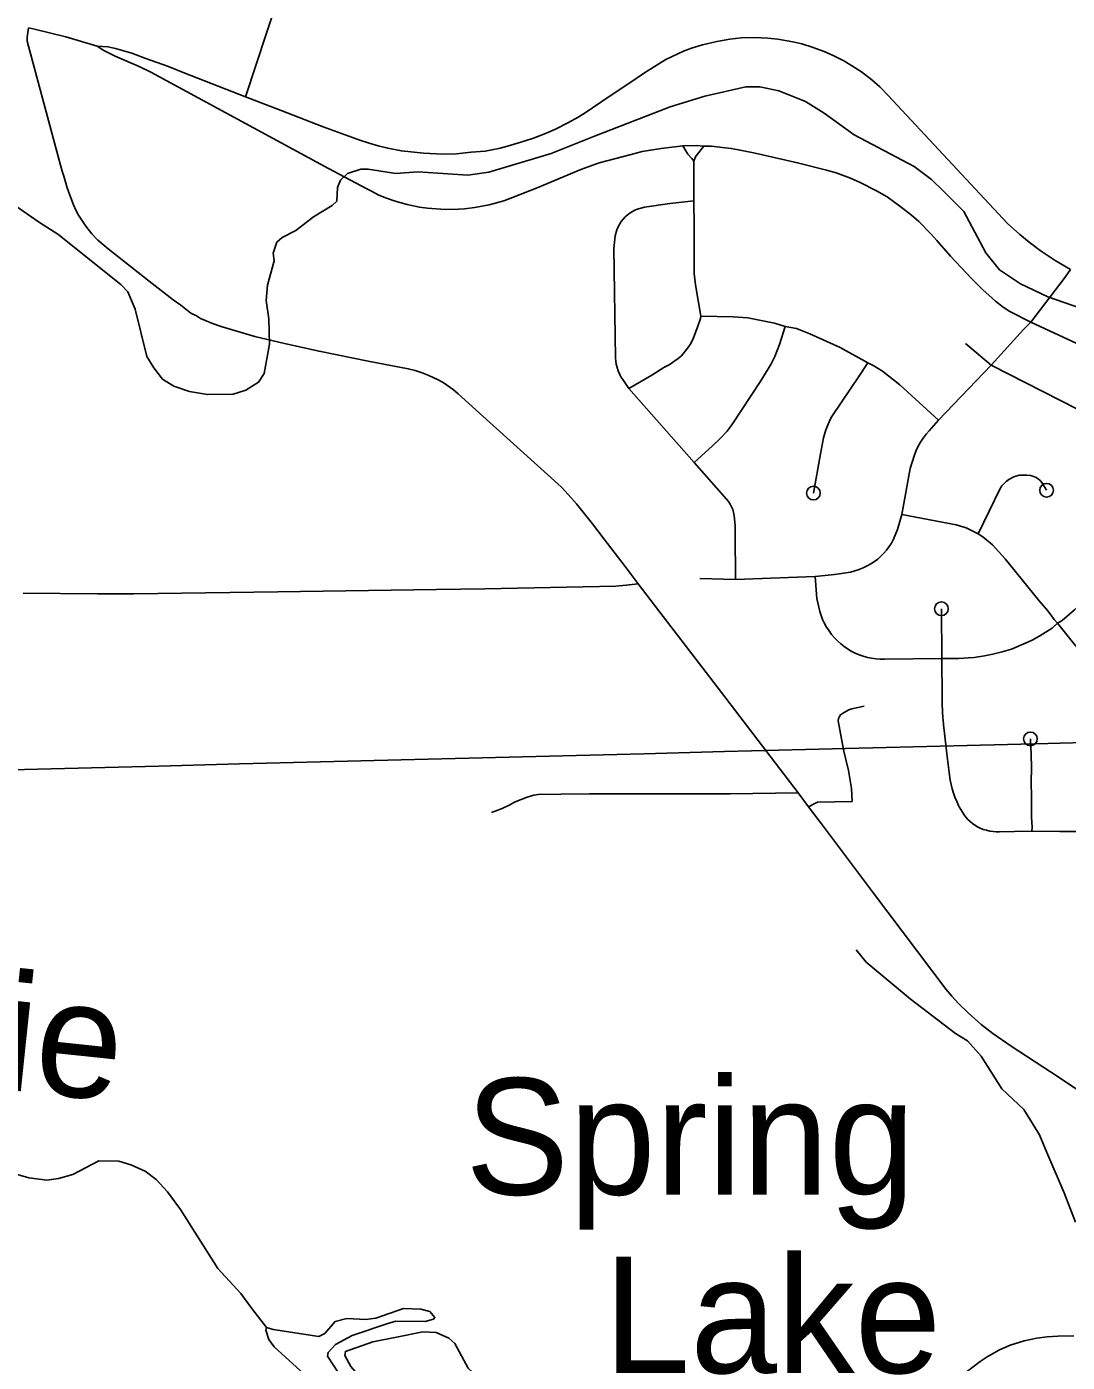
# Model space of a CAD drawing. Extents: x -19 to 366, y -4 to 359.
# Drawn here: x 145.303 to 146.019, y 190.955 to 191.873 of the extents above; entities that cross this region are included whole.
import ezdxf

# ---------------------------------------------------------------- set-up
doc = ezdxf.new("R2010")
doc.units = 0
for name, color, linetype in [('R_ROW', 7, 'Continuous'), ('R_Striping', 7, 'Continuous'), ('R_Temp Easement', 7, 'Continuous'), ('Sheet Fence', 7, 'Continuous')]:
    doc.layers.add(name, color=color, linetype=linetype)

msp = doc.modelspace()

# ---------------------------------------------------------------- linework, layer by layer
at = {"layer": 'R_ROW'}
for points in [[(145.72359, 191.48976), (145.7148, 191.50165), (145.70031, 191.52056), (145.6923, 191.53104), (145.68132, 191.54478), (145.67568, 191.55123), (145.67091, 191.55623), (145.66852, 191.55862), (145.61461, 191.60718), (145.59998, 191.62034), (145.59682, 191.62305), (145.59437, 191.62489), (145.58968, 191.62809), (145.58631, 191.63004), (145.57987, 191.63299), (145.57532, 191.63481), (145.57039, 191.63641), (145.56567, 191.63758), (145.53821, 191.64277), (145.50444, 191.64966), (145.48065, 191.6549), (145.46035, 191.65979), (145.43779, 191.66642), (145.43114, 191.66864), (145.4268, 191.67043), (145.423, 191.67225), (145.42011, 191.67387), (145.41633, 191.67592), (145.40933, 191.6812), (145.4041, 191.68498), (145.38754, 191.6977), (145.35945, 191.72012), (145.35245, 191.72603), (145.3483, 191.73032), (145.34409, 191.73555), (145.3391, 191.74327), (145.33729, 191.74669), (145.33567, 191.7502), (145.33377, 191.75501), (145.33134, 191.76202), (145.3289, 191.76999), (145.32792, 191.77338), (145.32601, 191.78003)], [(145.72359, 191.48976), (145.71552, 191.4888), (145.70843, 191.48819), (145.61822, 191.48647), (145.58516, 191.48583), (145.47607, 191.48423), (145.37704, 191.48287), (145.35203, 191.48298), (145.30103, 191.48333)], [(145.83358, 191.34624), (145.77791, 191.4189), (145.73847, 191.47039), (145.72359, 191.48976)], [(145.83358, 191.34624), (145.78698, 191.34542), (145.73747, 191.34552), (145.71713, 191.34536), (145.69029, 191.34558), (145.67048, 191.34532), (145.65492, 191.34512), (145.65198, 191.34465), (145.64738, 191.34315), (145.63909, 191.33994), (145.63499, 191.33773), (145.6302, 191.3355), (145.62541, 191.3335), (145.62283, 191.33273)], [(145.84077, 191.33647), (145.83358, 191.34624)], [(145.84499, 191.33873), (145.84077, 191.33647)], [(146.26535, 190.98652), (146.24709, 190.99529), (146.23843, 191.00056), (146.20533, 191.02233), (146.13447, 191.06981), (146.13232, 191.0712), (146.11998, 191.07919), (146.07447, 191.10955), (146.05168, 191.12483), (146.02955, 191.13943), (146.00698, 191.15448), (145.98007, 191.17213), (145.96752, 191.18076), (145.95947, 191.18694), (145.95045, 191.19485), (145.94381, 191.20131), (145.93916, 191.20642), (145.9353, 191.21108), (145.88548, 191.27729), (145.85176, 191.32209), (145.84077, 191.33647)], [(146.02312, 190.97295), (146.01199, 190.97282), (146.00483, 190.97233), (145.99754, 190.97129), (145.98893, 190.96947), (145.97936, 190.96646), (145.97559, 190.96491), (145.97197, 190.96328), (145.96356, 190.95856), (145.95882, 190.95534), (145.9492, 190.9479)]]:
    msp.add_lwpolyline(points, dxfattribs=at)
at = {"layer": 'R_Striping'}
for points in [[(145.45387, 191.82459), (145.47559, 191.89036)], [(145.32601, 191.78003), (145.32503, 191.78345), (145.30388, 191.86276), (145.30375, 191.86542), (145.30469, 191.8719)], [(145.35187, 191.85927), (145.33027, 191.86564), (145.30877, 191.8711), (145.30469, 191.8719)], [(146.01686, 191.70817), (146.01016, 191.71212), (146.00001, 191.71888), (145.99245, 191.72451), (145.98606, 191.72986), (145.9775, 191.73746), (145.89545, 191.8255), (145.88981, 191.83129), (145.88421, 191.83626), (145.87709, 191.84156), (145.87102, 191.84562), (145.86495, 191.84921), (145.85826, 191.85268), (145.8514, 191.85567), (145.84335, 191.85861), (145.83625, 191.86084), (145.82997, 191.86237), (145.81974, 191.8641), (145.81271, 191.86486), (145.80355, 191.86521), (145.79456, 191.86495), (145.7867, 191.86419), (145.7777, 191.8625), (145.76782, 191.86014), (145.76024, 191.85794), (145.75495, 191.85588), (145.74698, 191.85217), (145.74281, 191.85005), (145.7378, 191.84716), (145.72799, 191.84103), (145.71732, 191.83366), (145.7044, 191.82525), (145.6866, 191.81304), (145.68246, 191.81059), (145.6758, 191.80695), (145.66689, 191.80236), (145.65994, 191.79929), (145.65166, 191.79609), (145.64246, 191.79305), (145.63239, 191.79003), (145.62783, 191.78891), (145.62322, 191.78799), (145.6186, 191.78726), (145.60898, 191.78635), (145.59878, 191.78543), (145.58955, 191.7851), (145.57609, 191.78567), (145.56102, 191.78732), (145.55154, 191.78914), (145.54512, 191.79071), (145.53877, 191.79255), (145.53247, 191.79466), (145.50712, 191.80382), (145.47843, 191.81508), (145.45387, 191.82459)], [(145.75431, 191.79087), (145.73947, 191.789), (145.72646, 191.78698), (145.71897, 191.7849), (145.69692, 191.77921), (145.69186, 191.77741), (145.68437, 191.77445), (145.65417, 191.762), (145.63734, 191.75526), (145.63127, 191.75312), (145.62125, 191.75021), (145.61138, 191.74838), (145.60427, 191.74753), (145.60021, 191.74731), (145.5911, 191.74705), (145.57899, 191.74798), (145.57341, 191.74861), (145.56499, 191.75042), (145.55658, 191.7528), (145.54998, 191.75506), (145.54497, 191.75715), (145.54046, 191.75961), (145.5372, 191.76118), (145.51096, 191.77528), (145.3888, 191.84152), (145.38085, 191.84527), (145.36427, 191.85247), (145.3565, 191.85644), (145.35187, 191.85927)], [(145.45387, 191.82459), (145.41218, 191.84074), (145.40089, 191.84527), (145.38463, 191.85116), (145.37582, 191.85452), (145.36454, 191.8578), (145.35913, 191.8588), (145.35187, 191.85927)], [(145.76877, 191.79068), (145.76369, 191.79104), (145.75431, 191.79087)], [(145.75431, 191.79087), (145.75785, 191.78515), (145.76059, 191.78208), (145.76186, 191.78018)], [(145.76186, 191.78018), (145.76287, 191.78278), (145.76354, 191.78404), (145.76877, 191.79068)], [(145.99352, 191.66968), (145.97905, 191.67687), (145.97448, 191.67991), (145.96929, 191.68409), (145.96029, 191.69208), (145.95301, 191.69941), (145.93821, 191.71503), (145.92901, 191.72575), (145.92482, 191.7304), (145.91657, 191.73883), (145.91153, 191.74316), (145.90452, 191.74863), (145.8947, 191.75566), (145.88754, 191.75996), (145.87628, 191.76561), (145.86961, 191.76857), (145.8597, 191.77226), (145.85312, 191.77416), (145.8332, 191.77921), (145.80416, 191.7857), (145.79262, 191.78808), (145.78769, 191.78899), (145.78372, 191.78955), (145.77391, 191.79053), (145.76877, 191.79068)], [(145.76186, 191.78018), (145.76201, 191.75304)], [(145.71729, 191.62413), (145.71304, 191.63021), (145.71182, 191.63214), (145.71076, 191.63416), (145.70987, 191.63626), (145.70917, 191.63842), (145.70865, 191.64065), (145.70832, 191.6429), (145.70821, 191.64518), (145.70693, 191.72015), (145.70785, 191.72896), (145.70901, 191.7331), (145.70985, 191.73507), (145.71204, 191.73876), (145.71485, 191.74201), (145.71818, 191.74472), (145.72184, 191.74675), (145.72392, 191.74757), (145.72808, 191.7486), (145.74536, 191.75125), (145.76201, 191.75304)], [(145.76201, 191.75304), (145.76213, 191.73536), (145.76207, 191.71471), (145.76227, 191.70303), (145.76309, 191.6954), (145.76682, 191.6738)], [(146.02082, 191.70574), (146.01711, 191.70053), (145.99352, 191.66968), (145.98844, 191.66448), (145.96632, 191.63999)], [(146.02082, 191.70574), (146.01686, 191.70817)], [(145.76682, 191.6738), (145.76647, 191.67213), (145.76451, 191.66622), (145.76119, 191.65767), (145.75935, 191.65429), (145.7579, 191.65202), (145.75338, 191.64657), (145.75116, 191.64472), (145.74492, 191.64022), (145.74135, 191.63838), (145.73305, 191.63329), (145.71729, 191.62413)], [(145.8248, 191.66665), (145.81739, 191.66883), (145.79904, 191.67257), (145.78902, 191.67335), (145.76682, 191.6738)], [(146.16448, 191.61961), (146.15913, 191.61859), (146.14863, 191.61731), (146.13786, 191.61719), (146.13227, 191.61729), (146.12306, 191.61783), (146.11294, 191.61886), (146.10706, 191.62), (146.09908, 191.62211), (146.0878, 191.62569), (146.07642, 191.63064), (146.04084, 191.64756), (145.99352, 191.66968)], [(145.8248, 191.66665), (145.8209, 191.65437), (145.81755, 191.64609), (145.8151, 191.64093), (145.81305, 191.63745), (145.80746, 191.62873), (145.78855, 191.5998), (145.7848, 191.59462), (145.78011, 191.5897), (145.77454, 191.58443), (145.76206, 191.57329)], [(145.88156, 191.64173), (145.86242, 191.65214), (145.84157, 191.6617), (145.83247, 191.66523), (145.8248, 191.66665)], [(145.96632, 191.63999), (145.94863, 191.65506)], [(145.88156, 191.64173), (145.8759, 191.63296), (145.85675, 191.6048), (145.85558, 191.60274), (145.85269, 191.59559), (145.85115, 191.59008), (145.84902, 191.57912), (145.84412, 191.55216)], [(145.9301, 191.60223), (145.90351, 191.62665), (145.89158, 191.63598), (145.88557, 191.63966), (145.88156, 191.64173)], [(145.96632, 191.63999), (145.9301, 191.60223)], [(146.0695, 191.58914), (146.0625, 191.5919), (146.03729, 191.60393), (145.96632, 191.63999)], [(145.76206, 191.57329), (145.71729, 191.62413)], [(145.9301, 191.60223), (145.92362, 191.59504), (145.92154, 191.59255), (145.91958, 191.58994), (145.91781, 191.58722), (145.91619, 191.58439), (145.91476, 191.58147), (145.91353, 191.57847), (145.91049, 191.5691), (145.90493, 191.53741)], [(145.79057, 191.49288), (145.79035, 191.52453), (145.79032, 191.52967), (145.7897, 191.53685), (145.78928, 191.53886), (145.78866, 191.54083), (145.78787, 191.54273), (145.78691, 191.54455), (145.78577, 191.54627), (145.78449, 191.54788), (145.76206, 191.57329)], [(145.95743, 191.52426), (145.97248, 191.55535), (145.97359, 191.55703), (145.97512, 191.55882), (145.9766, 191.56018), (145.97852, 191.56161), (145.98195, 191.56338), (145.9855, 191.56439), (145.98751, 191.56451), (145.99071, 191.56439), (145.99322, 191.56418), (145.99494, 191.56378), (145.99717, 191.56293), (145.99877, 191.56182), (145.99993, 191.5608), (146.00109, 191.55934), (146.00433, 191.55408)], [(145.90493, 191.53741), (145.90187, 191.52714), (145.89907, 191.52038), (145.8977, 191.51782), (145.89614, 191.51536), (145.89441, 191.51301), (145.89253, 191.5108), (145.89049, 191.50874), (145.88832, 191.50682), (145.886, 191.50507), (145.88356, 191.50349), (145.881, 191.50209), (145.87836, 191.50088), (145.87485, 191.49942), (145.8695, 191.49782), (145.8587, 191.49617), (145.84533, 191.4949)], [(145.90493, 191.53741), (145.94218, 191.53044), (145.94909, 191.52819), (145.95743, 191.52426)], [(145.95743, 191.52426), (145.96047, 191.5222), (145.96708, 191.51664), (145.97584, 191.50707), (145.99921, 191.47819), (146.0052, 191.47121), (146.00954, 191.46533), (146.01196, 191.46274)], [(145.79057, 191.49288), (145.76604, 191.49335)], [(145.84533, 191.4949), (145.79057, 191.49288)], [(145.93247, 191.43858), (145.89301, 191.43791), (145.89005, 191.43795), (145.88708, 191.43819), (145.88413, 191.43863), (145.88122, 191.43925), (145.87838, 191.44006), (145.87555, 191.44106), (145.87284, 191.44224), (145.87017, 191.44359), (145.86762, 191.44511), (145.86518, 191.4468), (145.86285, 191.44864), (145.86063, 191.45063), (145.85855, 191.45276), (145.85662, 191.45503), (145.85484, 191.45741), (145.8532, 191.4599), (145.85175, 191.4625), (145.85046, 191.46518), (145.84936, 191.46794), (145.84842, 191.47077), (145.8464, 191.47978), (145.84533, 191.4949)], [(146.04122, 191.49404), (146.03852, 191.4895), (146.03238, 191.48179), (146.02635, 191.4749), (146.02344, 191.47188), (146.01498, 191.4647), (146.01196, 191.46274)], [(145.93247, 191.43858), (145.93206, 191.4727)], [(146.01196, 191.46274), (146.00809, 191.45936), (145.99969, 191.45409), (145.99443, 191.45116), (145.9903, 191.44919), (145.98022, 191.44492), (145.97378, 191.44305), (145.96748, 191.44148), (145.9616, 191.44033), (145.95464, 191.43925), (145.95053, 191.43884), (145.94396, 191.43855), (145.93832, 191.43846), (145.93247, 191.43858)], [(146.01196, 191.46274), (146.02286, 191.44909), (146.03776, 191.43156), (146.04298, 191.42419), (146.04502, 191.42098), (146.04746, 191.41474), (146.04835, 191.41168), (146.04896, 191.40882), (146.04953, 191.40317), (146.04962, 191.39312), (146.05024, 191.3865)], [(145.93247, 191.43858), (145.93258, 191.41191), (145.93261, 191.40709), (145.93277, 191.40228), (145.93311, 191.39747), (145.93321, 191.39657), (145.93358, 191.39268), (145.93402, 191.38928), (145.93583, 191.37303), (145.93733, 191.36015), (145.93815, 191.35487), (145.93874, 191.35188), (145.93949, 191.34891), (145.94038, 191.34598), (145.94141, 191.3431), (145.94257, 191.34027), (145.94388, 191.33751), (145.94436, 191.33658), (145.94651, 191.33286), (145.94765, 191.33112), (145.9489, 191.32946), (145.9503, 191.32791), (145.95179, 191.32646), (145.95337, 191.32512), (145.95506, 191.32391), (145.95682, 191.32281), (145.95865, 191.32185), (145.96086, 191.32105), (145.96303, 191.32042), (145.96527, 191.31992), (145.96753, 191.31959), (145.96981, 191.3194), (145.97209, 191.31936), (145.98236, 191.31957), (145.99424, 191.31973)], [(145.8791, 191.40572), (145.87061, 191.40387), (145.86854, 191.40312), (145.86488, 191.40115), (145.86284, 191.3997), (145.86195, 191.39851), (145.8613, 191.39734), (145.86112, 191.39571), (145.86334, 191.38326), (145.86499, 191.37474), (145.86816, 191.36139), (145.87039, 191.34918), (145.87066, 191.34023), (145.8469, 191.33975), (145.84499, 191.33873)], [(145.99424, 191.31973), (145.99434, 191.32267), (145.99407, 191.3294), (145.99399, 191.34307), (145.99398, 191.34335), (145.99387, 191.3534), (145.99402, 191.36343), (145.99365, 191.37262), (145.99351, 191.37734), (145.99332, 191.38207), (145.99325, 191.38319)], [(145.99424, 191.31973), (145.99483, 191.31973), (146.01348, 191.31956), (146.03913, 191.31955), (146.04646, 191.31976), (146.05086, 191.32014)]]:
    msp.add_lwpolyline(points, dxfattribs=at)
for centre in [(145.84412, 191.55216), (146.00433, 191.55408), (145.93206, 191.4727), (145.99325, 191.38319)]:
    msp.add_circle(centre, 0.00473, dxfattribs=at)
at = {"layer": 'R_Temp Easement'}
for points in [[(146.08973, 191.65767), (146.00516, 191.68693), (145.98632, 191.69588), (145.97203, 191.70562), (145.96264, 191.7173), (145.94742, 191.74562), (145.93328, 191.75992), (145.92525, 191.76762), (145.91324, 191.77663), (145.87212, 191.79828), (145.85153, 191.81328), (145.83857, 191.82133), (145.82032, 191.82858), (145.80722, 191.83131), (145.79775, 191.83142), (145.76957, 191.82493), (145.74558, 191.81752), (145.69365, 191.79736), (145.66382, 191.78555), (145.62111, 191.77267), (145.60673, 191.77065), (145.57222, 191.77302), (145.55726, 191.77176), (145.5381, 191.77482), (145.53299, 191.77478), (145.52392, 191.77186), (145.51903, 191.76727), (145.51699, 191.76213), (145.51651, 191.75283), (145.5135, 191.74977), (145.5005, 191.74208), (145.48845, 191.73269), (145.47902, 191.72786), (145.47545, 191.72461), (145.47286, 191.717), (145.47348, 191.7117), (145.46889, 191.69516), (145.46803, 191.68453), (145.46985, 191.67184), (145.47038, 191.6544), (145.46677, 191.63445), (145.46284, 191.62835), (145.45398, 191.62278), (145.44548, 191.62024), (145.42767, 191.6199), (145.41534, 191.62208), (145.4047, 191.62559), (145.39689, 191.63046), (145.39076, 191.63818), (145.38595, 191.64611), (145.37809, 191.67866), (145.37287, 191.69038), (145.36828, 191.69546), (145.32496, 191.73018), (145.3122, 191.73804), (145.2958, 191.74966)], [(145.8735, 191.23826), (145.88037, 191.22974), (145.91064, 191.20462), (145.94167, 191.18064), (145.95004, 191.17574), (145.95938, 191.16515), (145.97352, 191.14261), (145.98876, 191.12863), (145.99946, 191.11121), (146.00444, 191.09889), (146.01633, 191.07122), (146.02419, 191.05113)], [(145.29245, 191.08524), (145.30499, 191.0815), (145.31733, 191.07984), (145.32529, 191.08101), (145.33515, 191.0839), (145.35313, 191.09328), (145.36679, 191.09296), (145.37515, 191.09053), (145.38485, 191.0862), (145.39246, 191.08035), (145.40028, 191.07203), (145.40925, 191.05973), (145.43484, 191.01921), (145.45066, 191.002), (145.45811, 190.99177), (145.46822, 190.97872)], [(145.46822, 190.97872), (145.47278, 190.97722), (145.50429, 190.97242), (145.50827, 190.97452), (145.51544, 190.98271), (145.5234, 190.98484), (145.5365, 190.98413), (145.54332, 190.98511), (145.56246, 190.99165), (145.57441, 190.99132), (145.58049, 190.98963), (145.58392, 190.98566), (145.58298, 190.98452), (145.5773, 190.98279), (145.55718, 190.98308), (145.55169, 190.98135), (145.52706, 190.97327), (145.5157, 190.96696), (145.5106, 190.96162), (145.51023, 190.95896), (145.51806, 190.94703)], [(145.46822, 190.97872), (145.46785, 190.97682), (145.46996, 190.97056), (145.47359, 190.96545), (145.49397, 190.94693), (145.50712, 190.93218), (145.51093, 190.92954), (145.53394, 190.91596), (145.54518, 190.90614), (145.58635, 190.86189), (145.58942, 190.8545), (145.60314, 190.7957), (145.61043, 190.77826), (145.619, 190.769), (145.63725, 190.76262), (145.65892, 190.7517), (145.66994, 190.74947), (145.69119, 190.74823), (145.73063, 190.75371), (145.73858, 190.75735), (145.74122, 190.76078), (145.75007, 190.77696)], [(145.59875, 190.89118), (145.59534, 190.89059), (145.59056, 190.89703), (145.58637, 190.90119), (145.5801, 190.90515), (145.56258, 190.9195), (145.54012, 190.93555), (145.53345, 190.9433), (145.5262, 190.952), (145.52219, 190.95939), (145.52255, 190.96224), (145.54131, 190.96877), (145.55761, 190.97207), (145.57581, 190.97576), (145.58492, 190.97522), (145.59366, 190.97127), (145.59766, 190.96768), (145.60684, 190.95083), (145.61636, 190.94194), (145.62019, 190.93588), (145.62231, 190.92754), (145.62119, 190.92393)]]:
    msp.add_lwpolyline(points, dxfattribs=at)
at = {"layer": 'Sheet Fence'}
for points in [[(154.11585, 1.87092), (153.9063, 10.48743), (153.69602, 19.10409), (153.48501, 27.72087), (153.27327, 36.3378), (153.0608, 44.95486), (152.84759, 53.57206), (152.63366, 62.1894), (152.419, 70.80688), (152.20362, 79.42449), (151.98751, 88.04225), (151.77068, 96.66014), (151.55312, 105.27817), (151.33484, 113.89634), (151.11584, 122.51465), (150.89612, 131.13311), (150.67568, 139.7517), (150.45452, 148.37043), (150.23264, 156.98931), (150.01005, 165.60832), (149.78674, 174.22748), (149.56272, 182.84677), (149.33799, 191.46621), (149.11254, 200.0858), (148.88638, 208.70552), (148.65952, 217.32539), (148.43194, 225.9454), (148.20366, 234.56555), (147.97466, 243.18584), (147.74497, 251.80628), (147.51457, 260.42687), (147.28346, 269.04759), (147.05165, 277.66846), (146.81914, 286.28948), (146.58593, 294.91064), (146.35202, 303.53194), (146.11742, 312.15339), (145.88211, 320.77499), (145.64611, 329.39673), (145.40941, 338.01861), (145.17202, 346.64065)], [(146.77834, 1.69699), (146.57878, 10.31313), (146.37852, 18.92942), (146.17757, 27.54584), (145.97591, 36.16241), (145.77356, 44.77911), (145.57052, 53.39596), (145.36679, 62.01295), (145.16236, 70.63008), (144.95724, 79.24735), (144.75142, 87.86477), (144.54492, 96.48232), (144.33773, 105.10002), (144.12986, 113.71787), (143.92129, 122.33585), (143.71204, 130.95398), (143.5021, 139.57225), (143.29148, 148.19067), (143.08018, 156.80923), (142.8682, 165.42794), (142.65553, 174.04679), (142.44218, 182.66579), (142.22816, 191.28493), (142.01345, 199.90421), (141.79807, 208.52365), (141.58202, 217.14322), (141.36528, 225.76295), (141.14788, 234.38282), (140.9298, 243.00284), (140.71105, 251.623), (140.49162, 260.24332), (140.27153, 268.86377), (140.05077, 277.48438), (139.82934, 286.10514), (139.60724, 294.72604), (139.38447, 303.34709), (139.16105, 311.96829), (138.93695, 320.58964), (138.7122, 329.21114), (138.48678, 337.83278), (138.2607, 346.45458)], [(0, 189.51617), (7.11214, 189.52059), (14.22427, 189.53386), (21.33637, 189.55597), (28.44845, 189.58693), (35.56048, 189.62672), (42.67245, 189.67537), (49.78436, 189.73285), (56.89619, 189.79918), (64.00793, 189.87436), (71.11958, 189.95838), (78.23111, 190.05124), (85.34253, 190.15294), (92.45381, 190.26349), (99.56495, 190.38288), (106.67593, 190.51112), (113.78675, 190.6482), (120.89739, 190.79412), (128.00785, 190.94888), (135.11811, 191.11248), (142.22816, 191.28493), (149.33799, 191.46621), (156.44759, 191.65634), (163.55694, 191.85531), (170.66605, 192.06312), (177.77489, 192.27977), (184.88345, 192.50526), (191.99173, 192.73959), (199.09971, 192.98276), (206.20739, 193.23477), (213.31474, 193.49561), (220.42177, 193.7653), (227.52845, 194.04382), (234.63479, 194.33118), (241.74076, 194.62738), (248.84635, 194.93241), (255.95157, 195.24628), (263.05638, 195.56898), (270.16079, 195.90052), (277.26478, 196.24089), (284.36834, 196.5901), (291.47147, 196.94814), (298.57414, 197.31501), (305.67635, 197.69072), (312.77809, 198.07525), (319.87934, 198.46862), (326.9801, 198.87082), (334.08035, 199.28185), (341.18009, 199.7017)], [(0, 180.89994), (7.12284, 180.90436), (14.24566, 180.9176), (21.36847, 180.93968), (28.49124, 180.97058), (35.61397, 181.01031), (42.73664, 181.05888), (49.85925, 181.11627), (56.98178, 181.18249), (64.10422, 181.25754), (71.22656, 181.34142), (78.3488, 181.43413), (85.47091, 181.53567), (92.5929, 181.64603), (99.71474, 181.76523), (106.83643, 181.89325), (113.95795, 182.0301), (121.0793, 182.17578), (128.20046, 182.33029), (135.32143, 182.49362), (142.44218, 182.66579), (149.56272, 182.84677), (156.68303, 183.03659), (163.8031, 183.23523), (170.92291, 183.4427), (178.04247, 183.65899), (185.16175, 183.88411), (192.28074, 184.11805), (199.39944, 184.36082), (206.51784, 184.61242), (213.63591, 184.87283), (220.75366, 185.14207), (227.87107, 185.42014), (234.98813, 185.70702), (242.10483, 186.00273), (249.22115, 186.30726), (256.33709, 186.62061), (263.45264, 186.94279), (270.56779, 187.27378), (277.68251, 187.61359), (284.79682, 187.96222), (291.91068, 188.31967), (299.02409, 188.68594), (306.13705, 189.06103), (313.24954, 189.44494), (320.36154, 189.83766), (327.47305, 190.23919), (334.58406, 190.64954), (341.69455, 191.06871)]]:
    msp.add_spline(points, degree=3, dxfattribs=at)

# ---------------------------------------------------------------- texts
at = {"layer": 'R_Temp Easement'}
msp.add_text('Brodie', height=0.08, rotation=354.01097, dxfattribs=at).set_placement((145.05823, 191.16633))
for s, p in [('Spring', (145.60485, 191.07002)), ('Lake', (145.69999, 190.94737))]:
    msp.add_text(s, height=0.08, dxfattribs=at).set_placement(p)

doc.saveas('drawing.dxf')
